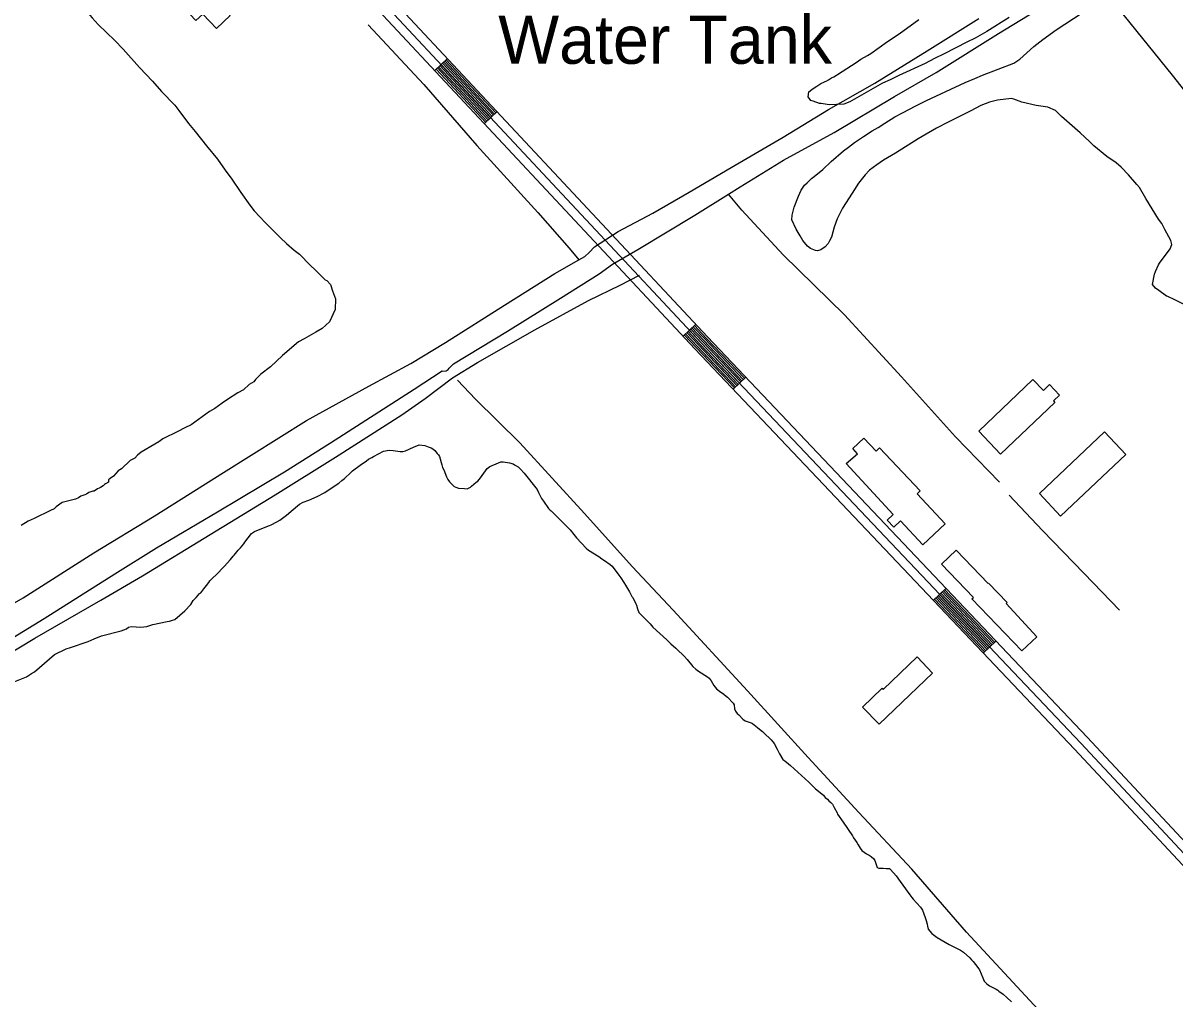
# Model space of a CAD drawing. Extents: x 3683402 to 3721514, y 487807 to 513565.
# Drawn here: x 3709133 to 3711112, y 508046 to 509723 of the extents above; entities that cross this region are included whole.
import ezdxf

# ---------------------------------------------------------------- set-up
doc = ezdxf.new("R2010")
doc.units = 0
for name, color, linetype in [('V-BLDG-OTLN', 7, 'Continuous'), ('V-DOMW-IDEN', 7, 'Continuous'), ('V-DTCH-CNTR', 7, 'Continuous'), ('V-ROAD-CNTR', 7, 'Continuous'), ('V-SITE-VEGE', 7, 'Continuous'), ('V-TOPO-SHOR', 7, 'Continuous')]:
    doc.layers.add(name, color=color, linetype=linetype)

msp = doc.modelspace()

# ---------------------------------------------------------------- linework, layer by layer
at = {"layer": 'V-BLDG-OTLN'}
for points in [[(3709432.4, 509805.7), (3709474.3, 509761.4), (3709469.2, 509756.6), (3709488.9, 509735.8), (3709465.4, 509713.5), (3709441.8, 509738.4), (3709429.9, 509727.2), (3709419.6, 509738.1), (3709423.4, 509741.6), (3709416.1, 509749.3), (3709434, 509766.4), (3709413.6, 509787.9)], [(3710905.7, 509070.9), (3710812.5, 508982.1), (3710774.8, 509021.7), (3710868.1, 509110.5), (3710886.1, 509091.6), (3710896.5, 509101.6), (3710913.6, 509083.6), (3710903.1, 509073.6)], [(3711027.7, 508981.8), (3710915.6, 508875.8), (3710879.1, 508914.4), (3710991.2, 509020.4)], [(3710604.4, 508993.1), (3710674.4, 508918.9), (3710668.9, 508913.8), (3710717.3, 508862.5), (3710679.1, 508826.4), (3710640.4, 508867.5), (3710629.2, 508856.9), (3710617.8, 508869), (3710627.7, 508878.3), (3710547.2, 508966), (3710566.7, 508983), (3710558.3, 508991.9), (3710577.3, 509009.8), (3710598.4, 508987.5)], [(3710736, 508817.1), (3710791.1, 508759.8), (3710791.7, 508760.4), (3710823.8, 508727.1), (3710822.2, 508725.5), (3710874.9, 508668.3), (3710849.1, 508644.2), (3710763.1, 508733.6), (3710765.6, 508736.1), (3710710.9, 508793)], [(3710695.4, 508606.1), (3710603.8, 508518), (3710575.3, 508547.6), (3710609.1, 508580), (3710610.9, 508578.1), (3710668.8, 508633.7)]]:
    msp.add_lwpolyline(points, close=True, dxfattribs=at)
at = {"layer": 'V-DTCH-CNTR'}
msp.add_lwpolyline([(3708686, 508389.9), (3708747, 508421.7), (3708842.7, 508474.6), (3708948.9, 508539), (3709051.3, 508604.7), (3709153.1, 508666), (3709266.8, 508731.4), (3709338.3, 508773.1), (3709454.1, 508844.3), (3709565.9, 508912.1), (3709669.8, 508976.9), (3709783.7, 509049.7), (3709823.8, 509077.8), (3709870.7, 509113.1), (3709913.8, 509139.8), (3710012.4, 509195.8), (3710104.5, 509246.4), (3710158.6, 509272.8), (3710191.8, 509289.8)], dxfattribs=at)
at = {"layer": 'V-ROAD-CNTR'}
for p, q in [((3709840.3, 509641.6), (3709862.2, 509662.1)), ((3709925.6, 509550.3), (3709947.5, 509570.7)), ((3710266.9, 509184.8), (3710288.8, 509205.3)), ((3710352.8, 509093.9), (3710374.6, 509114.5)), ((3710696.7, 508731), (3710718.5, 508751.6)), ((3710782.7, 508640.3), (3710804.5, 508660.9))]:
    msp.add_line(p, q, dxfattribs=at)
for points in [[(3708826, 510742.3), (3709292.3, 510243.2), (3709729.4, 509782.3), (3710298.1, 509173.4), (3710950.2, 508485.4), (3711564.3, 507828.2), (3712214.5, 507133.5), (3712717.9, 506595.3), (3712911.2, 506389.7), (3712962.7, 506332.1)], [(3712937.1, 506338.2), (3712900.1, 506379.5), (3712707, 506585), (3712203.6, 507123.2), (3711553.4, 507817.9), (3710939.3, 508475.1), (3710287.2, 509163.1), (3709718.4, 509772.1), (3709281.4, 510232.9), (3708815, 510732)], [(3712966.9, 506349.8), (3712922.2, 506399.8), (3712728.9, 506605.6), (3712225.5, 507143.7), (3711575.3, 507838.4), (3710961.1, 508495.7), (3710309, 509183.7), (3709740.3, 509792.6), (3709303.2, 510253.5), (3709139.8, 510428.4)], [(3709938.8, 509562.5), (3709853.4, 509653.9)], [(3709940.9, 509564.6), (3709855.6, 509655.9)], [(3709943.1, 509566.6), (3709857.8, 509658)], [(3709945.3, 509568.7), (3709860, 509660)], [(3709927.8, 509552.3), (3709842.5, 509643.7)], [(3709930, 509554.3), (3709844.7, 509645.7)], [(3709932.2, 509556.4), (3709846.9, 509647.7)], [(3709934.4, 509558.4), (3709849, 509649.8)], [(3709936.6, 509560.5), (3709851.2, 509651.8)], [(3710368, 509108.3), (3710302.5, 509177.5), (3710282.2, 509199.2)], [(3710370.2, 509110.4), (3710304.6, 509179.6), (3710284.4, 509201.2)], [(3710372.4, 509112.5), (3710306.8, 509181.6), (3710286.6, 509203.3)], [(3710355, 509096), (3710289.4, 509165.2), (3710269.1, 509186.9)], [(3710357.1, 509098), (3710291.5, 509167.2), (3710271.3, 509188.9)], [(3710359.3, 509100.1), (3710293.7, 509169.3), (3710273.5, 509191)], [(3710361.5, 509102.1), (3710295.9, 509171.4), (3710275.7, 509193)], [(3710363.7, 509104.2), (3710298.1, 509173.4), (3710277.9, 509195.1)], [(3710365.9, 509106.3), (3710300.3, 509175.5), (3710280, 509197.1)], [(3710795.8, 508652.6), (3710709.8, 508743.4)], [(3710798, 508654.7), (3710712, 508745.4)], [(3710800.1, 508656.8), (3710714.2, 508747.5)], [(3710802.3, 508658.8), (3710716.3, 508749.6)], [(3710784.9, 508642.3), (3710698.9, 508733.1)], [(3710787.1, 508644.4), (3710701.1, 508735.1)], [(3710789.3, 508646.5), (3710703.3, 508737.2)], [(3710791.4, 508648.5), (3710705.4, 508739.2)], [(3710793.6, 508650.6), (3710707.6, 508741.3)]]:
    msp.add_lwpolyline(points, dxfattribs=at)
at = {"layer": 'V-SITE-VEGE'}
for p, q in [((3710827, 509732.3), (3710788.7, 509708.2)), ((3710907.9, 509711.5), (3710952.4, 509740.5)), ((3710638.2, 509704.2), (3710672.1, 509728.9)), ((3710618.3, 509691.1), (3710638.2, 509704.2)), ((3710768.8, 509697.2), (3710754.5, 509690)), ((3710788.7, 509708.2), (3710768.8, 509697.2)), ((3710869.4, 509682.9), (3710884.8, 509694.6)), ((3710884.8, 509694.6), (3710907.9, 509711.5)), ((3710589.6, 509670.8), (3710618.3, 509691.1)), ((3710754.5, 509690), (3710715.2, 509669.9)), ((3710845.2, 509660.9), (3710869.4, 509682.9)), ((3710532.3, 509634.6), (3710564.5, 509655.4)), ((3710564.5, 509655.4), (3710572.2, 509660.7)), ((3710572.2, 509660.7), (3710584, 509667.4)), ((3710584, 509667.4), (3710589.6, 509670.8)), ((3710682.6, 509653.7), (3710637.3, 509632.8)), ((3710699, 509662.3), (3710682.6, 509653.7)), ((3710715.2, 509669.9), (3710699, 509662.3)), ((3710781.6, 509633.5), (3710835, 509654.2)), ((3710835, 509654.2), (3710845.2, 509660.9)), ((3710525.7, 509630.8), (3710530.3, 509633.6)), ((3710530.3, 509633.6), (3710532.3, 509634.6)), ((3710637.3, 509632.8), (3710622.6, 509625.6)), ((3710767.9, 509627.8), (3710781.6, 509633.5)), ((3710488.9, 509609.6), (3710496.6, 509614.4)), ((3710496.6, 509614.4), (3710503.7, 509618.8)), ((3710503.7, 509618.8), (3710508.8, 509621.1)), ((3710508.8, 509621.1), (3710510.9, 509622.6)), ((3710510.9, 509622.6), (3710512.9, 509623)), ((3710512.9, 509623), (3710517, 509625.5)), ((3710517, 509625.5), (3710522.1, 509628.8)), ((3710522.1, 509628.8), (3710525.7, 509630.8)), ((3710609.3, 509619.5), (3710553.2, 509587.3)), ((3710622.6, 509625.6), (3710609.3, 509619.5)), ((3710684.9, 509589.8), (3710751.6, 509620.7)), ((3710751.6, 509620.7), (3710767.9, 509627.8)), ((3710482, 509596.2), (3710483.2, 509604.7)), ((3710486.4, 509590.1), (3710482, 509596.2)), ((3710483.2, 509604.7), (3710485.3, 509606.2)), ((3710485.3, 509606.2), (3710488.9, 509609.6)), ((3710831.4, 509593.4), (3710807.1, 509590.6)), ((3710835.3, 509592.3), (3710831.4, 509593.4)), ((3710490.3, 509588.5), (3710486.4, 509590.1)), ((3710501.3, 509584.6), (3710490.3, 509588.5)), ((3710504.3, 509584.6), (3710501.3, 509584.6)), ((3710517.8, 509582.2), (3710504.3, 509584.6)), ((3710543, 509583.5), (3710517.8, 509582.2)), ((3710553.2, 509587.3), (3710543, 509583.5)), ((3710643.7, 509568.8), (3710666.6, 509580.7)), ((3710666.6, 509580.7), (3710684.9, 509589.8)), ((3710778.7, 509581.3), (3710760.4, 509571.7)), ((3710793.5, 509586.9), (3710778.7, 509581.3)), ((3710807.1, 509590.6), (3710793.5, 509586.9)), ((3710848.8, 509586.9), (3710835.3, 509592.3)), ((3710873.3, 509581.2), (3710848.8, 509586.9)), ((3710893.8, 509578.2), (3710873.3, 509581.2)), ((3710906.7, 509572.8), (3710893.8, 509578.2)), ((3710613.5, 509551), (3710630.9, 509561.6)), ((3710630.9, 509561.6), (3710643.7, 509568.8)), ((3710760.4, 509571.7), (3710722.2, 509552.6)), ((3710917, 509562.5), (3710906.7, 509572.8)), ((3710948.9, 509534.5), (3710917, 509562.5)), ((3710576.7, 509527.8), (3710591.6, 509538)), ((3710591.6, 509538), (3710602.3, 509543.7)), ((3710602.3, 509543.7), (3710613.5, 509551)), ((3710702.3, 509542.1), (3710677.8, 509528.1)), ((3710722.2, 509552.6), (3710702.3, 509542.1)), ((3710965.1, 509519.5), (3710948.9, 509534.5)), ((3710551.1, 509509.9), (3710561.3, 509517.7)), ((3710561.3, 509517.7), (3710576.7, 509527.8)), ((3710670.6, 509523.8), (3710631.7, 509499.2)), ((3710677.8, 509528.1), (3710670.6, 509523.8)), ((3710972.5, 509512.2), (3710965.1, 509519.5)), ((3710521.3, 509485.1), (3710542.4, 509503.1)), ((3710542.4, 509503.1), (3710551.1, 509509.9)), ((3710631.7, 509499.2), (3710611.3, 509487.2)), ((3710995.1, 509493.5), (3710972.5, 509512.2)), ((3710506.8, 509471.4), (3710521.3, 509485.1)), ((3710600, 509479.4), (3710587.2, 509470.2)), ((3710611.3, 509487.2), (3710600, 509479.4)), ((3711010.9, 509483), (3710995.1, 509493.5)), ((3711019.8, 509475.3), (3711010.9, 509483)), ((3711032, 509461.9), (3711019.8, 509475.3)), ((3710480.1, 509448.5), (3710487.3, 509455.8)), ((3710487.3, 509455.8), (3710491.9, 509459.2)), ((3710491.9, 509459.2), (3710506.8, 509471.4)), ((3710579.5, 509461.9), (3710568.5, 509448.1)), ((3710587.2, 509470.2), (3710579.5, 509461.9)), ((3711046.6, 509445.4), (3711032, 509461.9)), ((3710465.4, 509425.7), (3710469.7, 509435.7)), ((3710469.7, 509435.7), (3710475.4, 509444.1)), ((3710475.4, 509444.1), (3710480.1, 509448.5)), ((3710561.2, 509437.2), (3710557.5, 509430.8)), ((3710568.5, 509448.1), (3710561.2, 509437.2)), ((3711051, 509440.2), (3711046.6, 509445.4)), ((3711062.1, 509421.3), (3711051, 509440.2)), ((3710457.8, 509406.3), (3710465.4, 509425.7)), ((3710557.5, 509430.8), (3710540.7, 509404.6)), ((3711083.7, 509386.1), (3711062.1, 509421.3)), ((3710454.4, 509392.8), (3710457.8, 509406.3)), ((3710540.7, 509404.6), (3710531.7, 509386.7)), ((3710453.7, 509384.8), (3710454.4, 509392.8)), ((3710461.3, 509369), (3710453.7, 509384.8)), ((3710531.7, 509386.7), (3710526.3, 509372.3)), ((3711089.6, 509378.4), (3711083.7, 509386.1)), ((3711094.8, 509368.2), (3711089.6, 509378.4)), ((3710468.1, 509357.3), (3710461.3, 509369)), ((3710472.9, 509349.1), (3710468.1, 509357.3)), ((3710526.3, 509372.3), (3710521.8, 509355.3)), ((3711104.9, 509349.3), (3711094.8, 509368.2)), ((3710480.7, 509339.8), (3710472.9, 509349.1)), ((3710486.1, 509335.7), (3710480.7, 509339.8)), ((3710510.8, 509338.5), (3710503.6, 509333.2)), ((3710516, 509344.4), (3710510.8, 509338.5)), ((3710518.6, 509348.9), (3710516, 509344.4)), ((3710521.8, 509355.3), (3710518.6, 509348.9)), ((3711103.5, 509334.8), (3711106.7, 509342.7)), ((3711106.7, 509342.7), (3711104.9, 509349.3)), ((3710494.6, 509332.4), (3710486.1, 509335.7)), ((3710497.6, 509331.8), (3710494.6, 509332.4)), ((3710503.6, 509333.2), (3710497.6, 509331.8)), ((3711085.2, 509310.6), (3711103.5, 509334.8)), ((3711078.8, 509296.2), (3711083.6, 509307.6)), ((3711083.6, 509307.6), (3711085.2, 509310.6)), ((3711073.2, 509273.7), (3711076.7, 509291.7)), ((3711076.7, 509291.7), (3711078.8, 509296.2)), ((3711078.6, 509267.6), (3711073.2, 509273.7)), ((3711084.5, 509263.4), (3711078.6, 509267.6)), ((3711097.3, 509253.5), (3711084.5, 509263.4)), ((3711099.8, 509252.9), (3711097.3, 509253.5)), ((3711111.7, 509247.1), (3711099.8, 509252.9)), ((3711127.6, 509239.1), (3711111.7, 509247.1))]:
    msp.add_line(p, q, dxfattribs=at)
for points in [[(3709131.3, 509863.4), (3709158.5, 509835.9), (3709175.3, 509816.7), (3709211.6, 509778.3), (3709251.5, 509731.7), (3709261.9, 509720.7), (3709290.4, 509693.2), (3709304.7, 509678), (3709333.1, 509646.5), (3709355.1, 509623.1), (3709370.6, 509605.3), (3709393.9, 509581.9), (3709400.3, 509572.4), (3709417, 509550.5), (3709428.6, 509536.8), (3709447.9, 509512.2), (3709467.2, 509489), (3709480, 509469.9)], [(3709480, 509469.9), (3709491.6, 509454.9), (3709506.9, 509431.7), (3709522.3, 509409.9), (3709530, 509400.3), (3709549.4, 509379.7), (3709575.3, 509353.6), (3709585.7, 509343.9), (3709598.8, 509332.9), (3709607.9, 509325.9), (3709626, 509306.7), (3709635.1, 509298.4), (3709640.3, 509292.9), (3709652, 509281.9), (3709654.6, 509280.5)], [(3709654.6, 509280.5), (3709661.1, 509273.6), (3709664.8, 509262.8), (3709669.7, 509249.3), (3709669.1, 509230.6), (3709659.2, 509209.6), (3709646.8, 509197.9), (3709635.9, 509191.6), (3709615.6, 509180.2), (3709606.1, 509175.1), (3709578.7, 509151.9), (3709558.1, 509132.5), (3709541.7, 509119.6), (3709532.1, 509110.6), (3709529.3, 509106.7), (3709521.1, 509101.6), (3709511.5, 509092.5), (3709502, 509087.4), (3709484.3, 509076), (3709474.8, 509069.6), (3709462.5, 509060.6), (3709453, 509055.5), (3709421.6, 509032.4), (3709410.8, 509027.4), (3709398.6, 509021.1), (3709372.8, 509008.5), (3709366, 509003.4), (3709359.2, 508999.6), (3709336.1, 508985.6), (3709329.3, 508980.5), (3709325.1, 508975.2), (3709317, 508971.5), (3709301.9, 508957.2), (3709296.4, 508953.4), (3709288.1, 508944.3), (3709282.7, 508940.5), (3709279.9, 508937.9), (3709279.8, 508933.9), (3709274.4, 508931.4), (3709273, 508930.1), (3709270.3, 508927.5), (3709266.2, 508924.9), (3709263.5, 508923.7), (3709260.8, 508922.4), (3709255.3, 508918.6), (3709252.7, 508918.7), (3709245.9, 508916.2), (3709241.8, 508913.6), (3709239.1, 508912.4), (3709232.4, 508909.9), (3709228.3, 508907.4), (3709222.9, 508904.9), (3709200.2, 508899), (3709189.7, 508891.6), (3709186.5, 508888.4), (3709180.2, 508885.2), (3709151.9, 508871.4), (3709141.4, 508867.1), (3709129.9, 508859.7)], [(3709430.5, 508735.9), (3709434.2, 508740.6), (3709436.2, 508742.5), (3709438.2, 508744.1), (3709443.6, 508750.5), (3709447.9, 508756.6), (3709451.9, 508761.8), (3709453.9, 508764.6), (3709458.7, 508769.5), (3709464.4, 508775), (3709478.6, 508789.4), (3709489.5, 508801.2), (3709493.7, 508806.7), (3709495.5, 508808.4), (3709502.3, 508817), (3709506.3, 508821.1), (3709512, 508828.3), (3709513.7, 508830.8), (3709525.4, 508845.7), (3709530.5, 508849.2), (3709543.2, 508854.6), (3709556.1, 508859.5), (3709559.2, 508860.8), (3709569.1, 508866), (3709573.9, 508868.7), (3709576.5, 508870.3), (3709585.8, 508877.2), (3709588.9, 508880.2), (3709593.7, 508884), (3709607.9, 508896.4), (3709614.1, 508899.6), (3709623.7, 508903.4), (3709638.1, 508909.6), (3709651.1, 508916.1), (3709669.4, 508928.4), (3709675.4, 508932.5), (3709680.5, 508936.9), (3709685, 508940.5), (3709695.8, 508950.4), (3709698.9, 508953.4), (3709712.2, 508963.3), (3709722.7, 508970.6), (3709726.4, 508973.4), (3709728.7, 508974.5), (3709732.3, 508976.6), (3709734.9, 508978.3), (3709752.1, 508987.5), (3709761.9, 508989), (3709768.6, 508988.4), (3709780.9, 508986.8), (3709785.4, 508987), (3709790.1, 508988), (3709803.7, 508994.2), (3709813.2, 508998), (3709823.3, 508997), (3709828.9, 508994.7), (3709834.1, 508992.9), (3709836.9, 508991.5), (3709840.5, 508988.6), (3709844.6, 508983.5), (3709846.5, 508981), (3709848.2, 508978.1), (3709852.4, 508963.8), (3709853.7, 508959), (3709855.6, 508955.1), (3709860.2, 508943), (3709862.6, 508938.7), (3709865.7, 508934.8), (3709873.4, 508926.8), (3709876.7, 508925.4), (3709881.2, 508923.9), (3709891.2, 508922.9), (3709895.7, 508922.8), (3709901.9, 508925.5), (3709903.3, 508927.2), (3709911.2, 508933.8), (3709914.1, 508936), (3709918.9, 508941.7), (3709930.1, 508957.5), (3709934.9, 508960.8), (3709949.8, 508967.3), (3709953.8, 508968.9), (3709957.7, 508969.1), (3709968.9, 508967.5), (3709974.7, 508965.5), (3709977.5, 508964), (3709983.3, 508960.6), (3709987.7, 508956.3), (3709994, 508949.5), (3710016, 508921.2), (3710018.7, 508916.4), (3710023.8, 508906.2), (3710026.8, 508901.7), (3710035.9, 508888.7), (3710038.6, 508885.8), (3710040.3, 508884.7), (3710049.4, 508875.6), (3710058.2, 508867.3), (3710073, 508852.3), (3710079.3, 508844.3), (3710084, 508838.7)], [(3710084, 508838.7), (3710100.2, 508820.8), (3710104.4, 508817.4), (3710122.4, 508806.2), (3710127.4, 508802.4), (3710132.1, 508799.3), (3710141.7, 508792.4), (3710144.8, 508789.6), (3710156.6, 508774.5), (3710160.1, 508769.5), (3710165, 508761.8), (3710167.7, 508757), (3710175.1, 508745.4), (3710178.9, 508737.8), (3710180.3, 508735.8), (3710186, 508725.1), (3710187.1, 508722.9), (3710188.6, 508716.7), (3710191.1, 508710.2), (3710194.4, 508706.5), (3710207.8, 508692.9), (3710210.3, 508690.6), (3710215, 508685.2), (3710239, 508663), (3710245.6, 508656.4), (3710254.4, 508648.8), (3710259.1, 508644.5), (3710265.7, 508637.9), (3710269, 508635.1), (3710273.7, 508629.1), (3710283.8, 508617.5), (3710288.8, 508613), (3710293.5, 508609.2), (3710309, 508599.5), (3710311.8, 508597.5)], [(3709107.3, 508587), (3709138.8, 508599.8), (3709147.2, 508605.1), (3709152.5, 508608.3), (3709187, 508638), (3709206.9, 508647.6), (3709214.3, 508649.7), (3709244.7, 508660.4), (3709255.2, 508664.7), (3709267.8, 508670), (3709301.5, 508678.7), (3709310.9, 508681.9), (3709314, 508685.1), (3709319.3, 508686.1), (3709335.1, 508685.2), (3709345.6, 508686.3), (3709356.1, 508689.5), (3709380.3, 508694.9), (3709384.5, 508695), (3709389.7, 508697.1), (3709393.9, 508698.2), (3709410.7, 508713), (3709421.1, 508723.6), (3709425.3, 508731), (3709428.4, 508734.2), (3709430.5, 508735.9)], [(3710311.8, 508597.5), (3710315.1, 508592.7), (3710320, 508584.5), (3710324.4, 508579.1), (3710329.6, 508574.8), (3710337.1, 508569.9), (3710340.9, 508566.5), (3710343.1, 508564.8), (3710353.1, 508554.3), (3710354.4, 508551.2), (3710355.4, 508544.7), (3710356.8, 508540.8), (3710360, 508536.8), (3710362.8, 508534.3), (3710369.4, 508526.9), (3710373.3, 508523.7), (3710383.6, 508520.5), (3710386.3, 508519.3), (3710394.6, 508512.8), (3710401, 508507.1), (3710403.2, 508505.4), (3710405.4, 508503.4), (3710418.1, 508491.1), (3710421.1, 508488), (3710423.3, 508484.9), (3710428.7, 508475.3), (3710432.8, 508467.1), (3710438.5, 508457.8), (3710440.2, 508456.4), (3710441.8, 508455.2), (3710447.9, 508450.1), (3710451.2, 508447), (3710464.2, 508435.8), (3710483.2, 508418.5), (3710494.5, 508407.4), (3710508, 508396), (3710509.4, 508394.3), (3710511.3, 508392.3), (3710514.9, 508389.1), (3710517.4, 508386.6), (3710520.7, 508383.5), (3710523.4, 508380.6), (3710526.7, 508375.2), (3710531.6, 508365.7), (3710532.4, 508363.4), (3710542, 508349.8), (3710558.1, 508326.3), (3710559.7, 508323.2), (3710565.2, 508315), (3710567.6, 508311.1), (3710570.9, 508305.1), (3710573.9, 508301.2), (3710582.2, 508295.7), (3710586.7, 508293.4), (3710590, 508290.9), (3710594.4, 508286.6), (3710596.3, 508283.8), (3710600.6, 508271.7), (3710603.1, 508271.1), (3710610.9, 508270.9), (3710615.9, 508270), (3710621.3, 508270.2), (3710623.5, 508268.8), (3710632.8, 508257.4), (3710639.9, 508248.1), (3710644.3, 508241.6), (3710656.3, 508225.2), (3710660.2, 508220.3), (3710662.4, 508217.8), (3710675, 508203.6), (3710678, 508198.8), (3710683.1, 508186.1), (3710684.7, 508180.8), (3710686.3, 508174.6), (3710687.1, 508171.2), (3710688.1, 508165.9), (3710694.2, 508158.8), (3710703.6, 508151.9), (3710724.1, 508139.6), (3710738, 508132.9), (3710743.5, 508130), (3710748.8, 508126.6), (3710759.5, 508116.6), (3710762.5, 508113.5), (3710765.3, 508110.4), (3710769.4, 508105.3), (3710771.6, 508102.2), (3710774.6, 508098.2), (3710776, 508095.9), (3710779.2, 508089.2), (3710781.9, 508082.4), (3710784.3, 508076.8), (3710788.5, 508072), (3710793.2, 508068.5), (3710804.8, 508063), (3710807.9, 508061), (3710809.5, 508059.6), (3710817, 508054.2), (3710823, 508048.7), (3710831, 508041.1)]]:
    msp.add_lwpolyline(points, dxfattribs=at)
at = {"layer": 'V-TOPO-SHOR'}
msp.add_line((3710071.2, 509336.4), (3710087.8, 509315.9), dxfattribs=at)
for points in [[(3711368.3, 509292.3), (3711292.7, 509391.2), (3711198, 509518.1), (3711107.6, 509633.2), (3711025.1, 509735.2), (3710991.8, 509778.7)], [(3709044.1, 508623.6), (3709169.3, 508699.6), (3709290.4, 508776.4), (3709362.3, 508821.2), (3709466.7, 508883.3), (3709582.3, 508952), (3709661.3, 509001.9), (3709805, 509093.9), (3709853.2, 509125.3), (3709854.3, 509124.7), (3709859.6, 509125.1), (3709863.1, 509127.4), (3709865, 509130.2), (3709872.2, 509137.6), (3709965.3, 509193.5), (3710056.1, 509250.1), (3710122.6, 509292.1), (3710145.8, 509308.5), (3710189.1, 509333.6), (3710287, 509392.9), (3710344.9, 509429.2), (3710364.8, 509441.6), (3710439.6, 509487.5), (3710526.7, 509534.8), (3710629.9, 509596.9), (3710701.7, 509638.2), (3710809.1, 509704.9), (3710911.2, 509768.1)], [(3709007.2, 508663.1), (3709132.9, 508735.6), (3709254.6, 508812.4), (3709357.9, 508875.7), (3709477.2, 508950.7), (3709619.7, 509039.8), (3709726.9, 509098.8), (3709799.2, 509137.8), (3709858.5, 509174.2), (3709960.1, 509238.1), (3710046.8, 509292.4), (3710087.8, 509315.9), (3710098.3, 509322), (3710105.5, 509328.8), (3710114.5, 509338.5), (3710155.5, 509364.8), (3710214.7, 509396), (3710277.6, 509432.3), (3710349.3, 509474.7), (3710438.9, 509526.7), (3710516.6, 509574.2), (3710596.1, 509619.4), (3710686.3, 509675.4), (3710774.8, 509730.9)], [(3709725.7, 509719.8), (3709821.7, 509617.4), (3709912.3, 509512.8), (3710017.3, 509397.3), (3710071.2, 509336.4)], [(3710810.3, 508933.9), (3710734.7, 509012), (3710642.3, 509114.9), (3710544.1, 509221.4), (3710438.8, 509324.6), (3710367.8, 509401.3), (3710344.9, 509429.2)], [(3711848.3, 506978.9), (3711763.1, 507068.7), (3711666.1, 507174.6), (3711555.9, 507292.5), (3711437.8, 507418.3), (3711347.5, 507515.3), (3711247.6, 507621.8), (3711147.7, 507731.9), (3711108.5, 507776.1), (3711062.7, 507827.6), (3710969, 507929.3), (3710869.7, 508035.8), (3710753.9, 508160.7), (3710659.8, 508268.9), (3710568.9, 508366.5), (3710482, 508461), (3710377.6, 508575.3), (3710249.9, 508714.1), (3710179.5, 508789), (3710097.3, 508880.5), (3709986.6, 509001.4), (3709910.4, 509076.4), (3709879.1, 509109.3)], [(3711016.9, 508714.3), (3710956.2, 508777.3), (3710884.6, 508851), (3710827.2, 508911.5)]]:
    msp.add_lwpolyline(points, dxfattribs=at)

# ---------------------------------------------------------------- texts
at = {"layer": 'V-DOMW-IDEN'}
msp.add_text('Water Tank', height=83, dxfattribs=at).set_placement((3709949.2, 509652.9))

doc.saveas('drawing.dxf')
